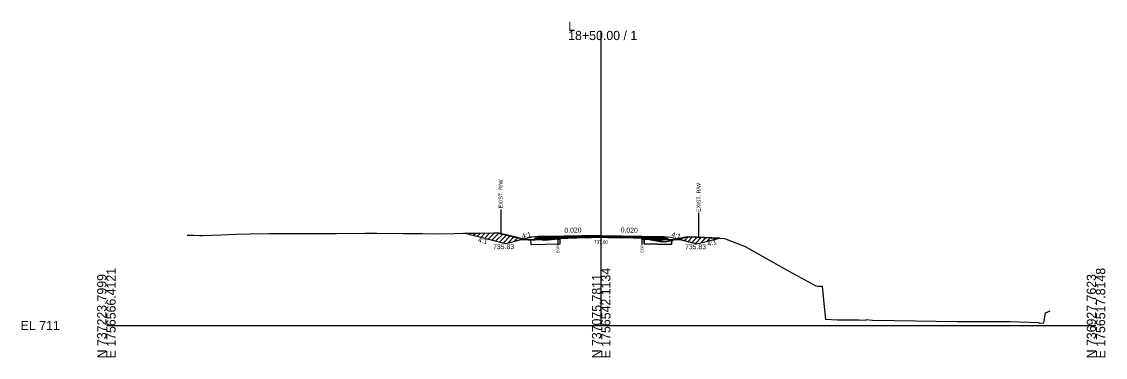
# Model space of a CAD drawing. Extents: x -26 to 4303, y -10 to 9577.
# Drawn here: x -25.7 to 302.8, y 8490.3 to 8592.3 of the extents above; entities that cross this region are included whole.
import ezdxf

# ---------------------------------------------------------------- set-up
doc = ezdxf.new("R2010")
doc.units = 0
for name, color, linetype in [('Exist CMT Pavement', 7, 'Continuous'), ('Old_Level_2', 7, 'Continuous'), ('Pattern 1', 7, 'Continuous'), ('Prop CMT Conc Surface', 7, 'Continuous'), ('Prop CMT Concrete Structures', 7, 'Continuous'), ('Prop CMT Pvmt Course 1', 7, 'Continuous'), ('Prop CMT Pvmt Course 1 CG', 7, 'Continuous'), ('Prop CMT Pvmt Course 1 Wedge', 7, 'Continuous'), ('Prop CMT Pvmt Course 2', 7, 'Continuous'), ('Prop CMT Pvmt Course 2 Wedge', 7, 'Continuous'), ('Prop CMT Pvmt Course 3', 7, 'Continuous'), ('Prop CMT Pvmt Surface', 7, 'Continuous'), ('Prop CMT Pvmt Surface Shoulder', 7, 'Continuous'), ('Prop CMT Pvmt Wedge Surface 1', 7, 'Continuous'), ('Prop CMT Pvmt Wedge Surface 2', 7, 'Continuous'), ('Prop CMT Pvmt Wedge Surface 3', 7, 'Continuous'), ('Prop CMT Shld Paved Course 1', 7, 'Continuous'), ('Prop CMT Shld Paved Course 2', 7, 'Continuous'), ('Prop CMT Shld Paved Course 3', 7, 'Continuous'), ('Prop CMT Slope Grass', 7, 'Continuous'), ('Prop CMT Subgrade Earthwork', 7, 'Continuous'), ('Prop Road Sect_ Recs - UC Shallow (Outline)', 7, 'Continuous'), ('Prop Shade Light', 7, 'Continuous'), ('Prop XS DDE Elevations', 7, 'Continuous'), ('Prop XS Ditch Standard Text', 7, 'Continuous'), ('Prop XS Hydro Elevations', 7, 'Continuous'), ('Prop XS SE Text', 7, 'Continuous'), ('Prop XS Side Slope Text', 7, 'Continuous'), ('Prop XS Wedging', 7, 'Continuous')]:
    doc.layers.add(name, color=color, linetype=linetype)

msp = doc.modelspace()

# ---------------------------------------------------------------- linework, layer by layer
at = {"layer": 'Exist CMT Pavement'}
for points in [[(150, 8527.36), (133, 8527.02)], [(150, 8527.36), (167, 8527.02)]]:
    msp.add_lwpolyline(points, dxfattribs=at)
at = {"layer": 'Old_Level_2'}
for p, q in [((150, 8500), (150, 8589.46)), ((150, 8500), (150, 8589.46)), ((0, 8500), (150, 8500)), ((0, 8500), (150, 8500)), ((150, 8500), (300, 8500)), ((150, 8500), (300, 8500))]:
    msp.add_line(p, q, dxfattribs=at)
at = {"layer": 'Pattern 1'}
for p, q in [((108.95, 8527.85), (109.1, 8528)), ((110.08, 8527.56), (110.54, 8528.02)), ((111.21, 8527.28), (111.98, 8528.05)), ((112.34, 8527), (113.42, 8528.07)), ((113.47, 8526.72), (114.84, 8528.09)), ((114.6, 8526.43), (116.27, 8528.1)), ((115.74, 8526.15), (117.7, 8528.12)), ((116.87, 8525.87), (119.11, 8528.11)), ((118, 8525.58), (120.25, 8527.84)), ((119.13, 8525.3), (121.39, 8527.56)), ((120.26, 8525.02), (122.52, 8527.28)), ((121.66, 8525), (123.66, 8527)), ((123.54, 8525.47), (124.8, 8526.73)), ((125.43, 8525.94), (125.98, 8526.49)), ((137, 8526.24), (137.07, 8526.31)), ((163.72, 8526.22), (163.88, 8526.39)), ((174.1, 8526.06), (174.45, 8526.41)), ((175.23, 8525.78), (176.25, 8526.8)), ((176.36, 8525.49), (177.73, 8526.87)), ((177.49, 8525.21), (179.09, 8526.81)), ((178.62, 8524.93), (180.45, 8526.76)), ((180.26, 8525.15), (181.81, 8526.7)), ((182.14, 8525.62), (183.17, 8526.65)), ((184.03, 8526.09), (184.53, 8526.59))]:
    msp.add_line(p, q, dxfattribs=at)
for points in [[(126.91, 8526.31), (121, 8524.83), (108.4, 8527.98), (112.7, 8528.06), (117.41, 8528.11), (119.05, 8528.13), (122.81, 8527.21), (123.75, 8526.98), (125.16, 8526.65)], [(137.57, 8526.25), (137.57, 8526.4), (136.68, 8526.24)], [(164.87, 8526.2), (163.05, 8526.55), (163.05, 8526.24)], [(173.51, 8526.21), (179, 8524.83), (185.83, 8526.54), (176.75, 8526.91)]]:
    msp.add_lwpolyline(points, close=True, dxfattribs=at)
at = {"layer": 'Prop CMT Conc Surface'}
for points in [[(136.88, 8526.85), (133, 8526.77)], [(133, 8526.77), (133, 8526.57)], [(133, 8526.57), (136.88, 8526.64)], [(136.88, 8526.64), (136.88, 8526.85)], [(162.36, 8526.66), (162.36, 8526.87)], [(162.36, 8526.87), (167, 8526.77)], [(167, 8526.57), (162.36, 8526.66)], [(167, 8526.77), (167, 8526.57)]]:
    msp.add_lwpolyline(points, dxfattribs=at)
at = {"layer": 'Prop CMT Concrete Structures'}
for points in [[(133, 8526.77), (133, 8527.02)], [(136.88, 8526.85), (133, 8526.77)], [(150, 8527.24), (136.88, 8526.98)], [(136.88, 8526.98), (136.88, 8526.85)], [(150, 8527.24), (162.36, 8526.99)], [(162.36, 8526.99), (162.36, 8526.87)], [(162.36, 8526.87), (167, 8526.77)], [(167, 8526.77), (167, 8527.02)]]:
    msp.add_lwpolyline(points, dxfattribs=at)
at = {"layer": 'Prop CMT Pvmt Course 1'}
for points in [[(136.88, 8526.64), (133, 8526.57)], [(133, 8526.57), (133, 8526.23)], [(133, 8526.23), (136.88, 8526.31)], [(136.88, 8526.31), (136.88, 8526.64)], [(162.36, 8526.66), (167, 8526.57)], [(162.36, 8526.33), (162.36, 8526.66)], [(167, 8526.23), (162.36, 8526.33)], [(167, 8526.57), (167, 8526.23)]]:
    msp.add_lwpolyline(points, dxfattribs=at)
at = {"layer": 'Prop CMT Pvmt Course 1 Wedge'}
for points in [[(136.88, 8526.64), (137.09, 8526.65), (137.28, 8526.65), (137.7, 8526.66), (138.28, 8526.67), (138.71, 8526.68), (139.39, 8526.69), (139.9, 8526.7), (141.92, 8526.74), (142.32, 8526.75), (144.46, 8526.8), (145.99, 8526.83), (146.99, 8526.85), (148.34, 8526.87), (149.05, 8526.89), (149.32, 8526.89), (149.45, 8526.9), (149.54, 8526.9), (149.64, 8526.9), (149.81, 8526.9), (150, 8526.91)], [(150, 8526.81), (149.81, 8526.81), (149.64, 8526.82), (149.54, 8526.82), (149.45, 8526.82), (149.32, 8526.81), (149.05, 8526.81), (148.34, 8526.78), (146.99, 8526.75), (145.99, 8526.73), (144.46, 8526.69), (142.32, 8526.62), (141.92, 8526.61), (139.9, 8526.56), (139.39, 8526.54), (138.71, 8526.52), (138.28, 8526.51), (137.7, 8526.48), (137.28, 8526.46), (137.09, 8526.45), (136.88, 8526.41)], [(136.88, 8526.41), (136.88, 8526.64)], [(150, 8526.91), (150, 8526.81)], [(150, 8526.91), (151.5, 8526.88), (152.06, 8526.87), (154.45, 8526.82), (154.59, 8526.81), (155.33, 8526.8), (157.13, 8526.76), (157.48, 8526.76), (159.66, 8526.71), (160.53, 8526.7), (161.12, 8526.68), (161.44, 8526.68), (161.86, 8526.67), (162.03, 8526.67), (162.36, 8526.66)], [(162.36, 8526.55), (162.03, 8526.56), (161.86, 8526.57), (161.44, 8526.58), (161.12, 8526.59), (160.53, 8526.6), (159.66, 8526.62), (157.48, 8526.66), (157.13, 8526.67), (155.33, 8526.7), (154.59, 8526.71), (154.45, 8526.72), (152.06, 8526.75), (151.5, 8526.77), (150, 8526.81)], [(162.36, 8526.66), (162.36, 8526.55)]]:
    msp.add_lwpolyline(points, dxfattribs=at)
at = {"layer": 'Prop CMT Pvmt Course 2'}
for points in [[(133, 8527.02), (131, 8526.98), (130.74, 8526.73)], [(130.74, 8526.73), (133, 8526.77)], [(133, 8526.77), (133, 8527.02)], [(167, 8527.02), (169, 8526.98), (169.26, 8526.73)], [(167, 8526.77), (167, 8527.02)], [(169.26, 8526.73), (167, 8526.77)]]:
    msp.add_lwpolyline(points, dxfattribs=at)
at = {"layer": 'Prop CMT Pvmt Course 2 Wedge'}
for points in [[(131, 8526.98), (129, 8526.82), (121, 8524.82), (108.31, 8528)], [(169, 8526.98), (171, 8526.82), (179, 8524.82), (185.76, 8526.52)]]:
    msp.add_lwpolyline(points, dxfattribs=at)
at = {"layer": 'Prop CMT Pvmt Course 3'}
for points in [[(133, 8526.77), (130.74, 8526.73), (130.53, 8526.52)], [(130.53, 8526.52), (133, 8526.57)], [(133, 8526.57), (133, 8526.77)], [(167, 8526.77), (169.26, 8526.73), (169.47, 8526.52)], [(167, 8526.57), (167, 8526.77)], [(169.47, 8526.52), (167, 8526.57)]]:
    msp.add_lwpolyline(points, dxfattribs=at)
at = {"layer": 'Prop CMT Pvmt Surface'}
for points in [[(150, 8527.11), (133, 8526.77)], [(133, 8526.77), (133, 8527.02)], [(150, 8527.11), (167, 8526.77)], [(167, 8526.77), (167, 8527.02)]]:
    msp.add_lwpolyline(points, dxfattribs=at)
at = {"layer": 'Prop CMT Pvmt Surface Shoulder'}
for points in [[(136.88, 8526.41), (137.09, 8526.45), (137.28, 8526.46), (137.7, 8526.48), (138.28, 8526.51), (138.71, 8526.52), (139.39, 8526.54), (139.9, 8526.56), (141.92, 8526.61), (142.32, 8526.62), (144.46, 8526.69), (145.99, 8526.73), (146.99, 8526.75), (148.34, 8526.78), (149.05, 8526.81), (149.32, 8526.81), (149.45, 8526.82), (149.54, 8526.82), (149.64, 8526.82), (149.81, 8526.81), (150, 8526.81)], [(150, 8526.81), (151.5, 8526.77), (152.06, 8526.75), (154.45, 8526.72), (154.59, 8526.71), (155.33, 8526.7), (157.13, 8526.67), (157.48, 8526.66), (159.66, 8526.62), (160.53, 8526.6), (161.12, 8526.59), (161.44, 8526.58), (161.86, 8526.57), (162.03, 8526.56), (162.36, 8526.55)]]:
    msp.add_lwpolyline(points, dxfattribs=at)
at = {"layer": 'Prop CMT Pvmt Wedge Surface 1'}
for p, q in [((133.02, 8526.11), (125.53, 8525.96)), ((136.88, 8526.19), (133.02, 8526.11)), ((162.36, 8526.2), (166.98, 8526.11)), ((166.98, 8526.11), (174.47, 8525.96))]:
    msp.add_line(p, q, dxfattribs=at)
for points in [[(136.88, 8526.19), (136.88, 8526.41)], [(162.36, 8526.2), (162.36, 8526.55)]]:
    msp.add_lwpolyline(points, dxfattribs=at)
at = {"layer": 'Prop CMT Pvmt Wedge Surface 2'}
for points in [[(136.88, 8526.98), (137.09, 8526.98), (137.28, 8526.99), (137.7, 8526.99), (138.28, 8527.01), (138.71, 8527.01), (139.39, 8527.03), (139.9, 8527.04), (141.92, 8527.08), (142.32, 8527.09), (144.46, 8527.13), (145.99, 8527.16), (146.99, 8527.18), (148.34, 8527.21), (149.05, 8527.22), (149.32, 8527.23), (149.45, 8527.23), (149.54, 8527.23), (149.64, 8527.23), (149.81, 8527.24), (150, 8527.24)], [(150, 8527.11), (149.81, 8527.11), (149.64, 8527.11), (149.54, 8527.11), (149.45, 8527.1), (149.32, 8527.1), (149.05, 8527.1), (148.34, 8527.08), (146.99, 8527.05), (145.99, 8527.03), (144.46, 8527), (142.32, 8526.96), (141.92, 8526.95), (139.9, 8526.91), (139.39, 8526.9), (138.71, 8526.89), (138.28, 8526.88), (137.7, 8526.87), (137.28, 8526.86), (137.09, 8526.86), (136.88, 8526.85)], [(136.88, 8526.85), (136.88, 8526.98)], [(150, 8527.24), (150, 8527.11)], [(150, 8527.24), (151.5, 8527.21), (152.06, 8527.2), (154.45, 8527.15), (154.59, 8527.15), (155.33, 8527.13), (157.13, 8527.1), (157.48, 8527.09), (159.66, 8527.05), (160.53, 8527.03), (161.12, 8527.02), (161.44, 8527.01), (161.86, 8527), (162.03, 8527), (162.36, 8526.99)], [(162.36, 8526.87), (162.03, 8526.87), (161.86, 8526.88), (161.44, 8526.89), (161.12, 8526.89), (160.53, 8526.9), (159.66, 8526.92), (157.48, 8526.96), (157.13, 8526.97), (155.33, 8527.01), (154.59, 8527.02), (154.45, 8527.03), (152.06, 8527.07), (151.5, 8527.08), (150, 8527.11)], [(162.36, 8526.99), (162.36, 8526.87)]]:
    msp.add_lwpolyline(points, dxfattribs=at)
at = {"layer": 'Prop CMT Pvmt Wedge Surface 3'}
for points in [[(136.88, 8526.85), (137.09, 8526.86), (137.28, 8526.86), (137.7, 8526.87), (138.28, 8526.88), (138.71, 8526.89), (139.39, 8526.9), (139.9, 8526.91), (141.92, 8526.95), (142.32, 8526.96), (144.46, 8527), (145.99, 8527.03), (146.99, 8527.05), (148.34, 8527.08), (149.05, 8527.1), (149.32, 8527.1), (149.45, 8527.1), (149.54, 8527.11), (149.64, 8527.11), (149.81, 8527.11), (150, 8527.11)], [(150, 8526.91), (149.81, 8526.9), (149.64, 8526.9), (149.54, 8526.9), (149.45, 8526.9), (149.32, 8526.89), (149.05, 8526.89), (148.34, 8526.87), (146.99, 8526.85), (145.99, 8526.83), (144.46, 8526.8), (142.32, 8526.75), (141.92, 8526.74), (139.9, 8526.7), (139.39, 8526.69), (138.71, 8526.68), (138.28, 8526.67), (137.7, 8526.66), (137.28, 8526.65), (137.09, 8526.65), (136.88, 8526.64)], [(136.88, 8526.64), (136.88, 8526.85)], [(150, 8527.11), (150, 8526.91)], [(150, 8527.11), (151.5, 8527.08), (152.06, 8527.07), (154.45, 8527.03), (154.59, 8527.02), (155.33, 8527.01), (157.13, 8526.97), (157.48, 8526.96), (159.66, 8526.92), (160.53, 8526.9), (161.12, 8526.89), (161.44, 8526.89), (161.86, 8526.88), (162.03, 8526.87), (162.36, 8526.87)], [(162.36, 8526.66), (162.03, 8526.67), (161.86, 8526.67), (161.44, 8526.68), (161.12, 8526.68), (160.53, 8526.7), (159.66, 8526.71), (157.48, 8526.76), (157.13, 8526.76), (155.33, 8526.8), (154.59, 8526.81), (154.45, 8526.82), (152.06, 8526.87), (151.5, 8526.88), (150, 8526.91)], [(162.36, 8526.87), (162.36, 8526.66)]]:
    msp.add_lwpolyline(points, dxfattribs=at)
at = {"layer": 'Prop CMT Shld Paved Course 1'}
for points in [[(133, 8526.57), (133, 8527.02)], [(150, 8526.91), (133, 8526.57)], [(150, 8526.91), (167, 8526.57)], [(167, 8526.57), (167, 8527.02)]]:
    msp.add_lwpolyline(points, dxfattribs=at)
at = {"layer": 'Prop CMT Shld Paved Course 2'}
for points in [[(133, 8527.02), (131, 8526.98)], [(167, 8527.02), (169, 8526.98)]]:
    msp.add_lwpolyline(points, dxfattribs=at)
at = {"layer": 'Prop CMT Shld Paved Course 3'}
for points in [[(150, 8527.36), (133, 8527.02)], [(133, 8527.02), (133, 8526.77)], [(133, 8526.77), (136.88, 8526.85)], [(136.88, 8526.98), (150, 8527.24)], [(136.88, 8526.85), (136.88, 8526.98)], [(150, 8527.36), (167, 8527.02)], [(162.36, 8526.99), (150, 8527.24)], [(162.36, 8526.87), (162.36, 8526.99)], [(167, 8526.77), (162.36, 8526.87)], [(167, 8527.02), (167, 8526.77)]]:
    msp.add_lwpolyline(points, dxfattribs=at)
at = {"layer": 'Prop CMT Slope Grass'}
msp.add_lwpolyline([(24.43, 8527.43), (25.31, 8527.41), (26.52, 8527.41), (28.32, 8527.31), (29.18, 8527.36), (34.8, 8527.55), (39.31, 8527.72), (43.51, 8527.81), (49.45, 8527.93), (57.73, 8527.91), (59.58, 8527.89), (60.92, 8527.93), (69.05, 8527.93), (69.72, 8527.93), (78.33, 8528.01), (79.85, 8528.01), (81.98, 8528.02), (89.99, 8527.96), (95.74, 8527.88), (100.12, 8527.82), (110.86, 8528.05), (118.36, 8528.13), (124.28, 8526.69), (128.62, 8525.85), (131.3, 8526.1), (132.85, 8525.92), (136, 8526.24), (137.09, 8526.44), (137.7, 8526.48), (138.28, 8526.51), (138.71, 8526.51), (139.39, 8526.54), (139.9, 8526.55), (141.92, 8526.61), (143.81, 8526.67), (144.46, 8526.68), (145.99, 8526.72), (146.99, 8526.74), (148.34, 8526.78), (149.64, 8526.82), (150, 8526.8), (151.5, 8526.76), (152.06, 8526.74), (154.59, 8526.71), (155.33, 8526.7), (157.13, 8526.66), (157.48, 8526.66), (159.66, 8526.61), (160.53, 8526.6), (161.12, 8526.58), (161.44, 8526.57), (161.86, 8526.56), (162.37, 8526.55), (167.75, 8525.52), (168.74, 8525.37), (170.22, 8525.64), (176.06, 8526.91), (185.75, 8526.52), (187.42, 8526.38), (187.86, 8526.23), (193.63, 8523.99), (206.15, 8516.9), (215.06, 8511.99), (215.66, 8511.93), (217.01, 8511.89), (217.44, 8507.63), (218.04, 8501.88), (221.57, 8501.75), (222.92, 8501.72), (228.22, 8501.75), (230.23, 8501.61), (230.34, 8501.76), (232.26, 8501.57), (238.97, 8501.48), (257.93, 8501.18), (273.98, 8501.2), (282.62, 8500.94), (282.8, 8500.72), (284.18, 8500.83), (284.66, 8503.85), (286.13, 8504.42)], dxfattribs=at)
at = {"layer": 'Prop CMT Subgrade Earthwork'}
for points in [[(133, 8526.57), (130.53, 8526.52), (130.03, 8526.51), (129.69, 8526.17)], [(129.69, 8526.17), (133, 8526.23)], [(133, 8526.23), (133, 8526.57)], [(167, 8526.57), (169.47, 8526.52), (169.97, 8526.51), (170.31, 8526.17)], [(167, 8526.23), (167, 8526.57)], [(170.31, 8526.17), (167, 8526.23)]]:
    msp.add_lwpolyline(points, dxfattribs=at)
at = {"layer": 'Prop Road Sect_ Recs - UC Shallow (Outline)'}
for points in [[(128.64, 8524.57), (137.57, 8524.75), (137.57, 8526.25), (136.59, 8526.23), (134.59, 8526.03), (133.54, 8525.92), (131.98, 8526.1), (131.61, 8526.06), (130.56, 8525.97), (129.31, 8525.85), (128.61, 8525.99)], [(171.36, 8524.57), (163.05, 8524.74), (163.05, 8526.24), (164.87, 8526.2), (169.43, 8525.37), (171.39, 8525.75)]]:
    msp.add_lwpolyline(points, close=True, dxfattribs=at)
at = {"layer": 'Prop Shade Light'}
for points in [[(128.64, 8524.57), (137.57, 8524.75), (137.57, 8526.25), (136.59, 8526.23), (134.59, 8526.03), (133.54, 8525.92), (131.98, 8526.1), (131.61, 8526.06), (130.56, 8525.97), (129.31, 8525.85), (128.61, 8525.99), (128.64, 8524.57)], [(171.39, 8525.75), (169.43, 8525.37), (164.87, 8526.2), (163.05, 8526.24), (163.05, 8524.74), (171.36, 8524.57), (171.39, 8525.75)]]:
    msp.add_lwpolyline(points, dxfattribs=at)
at = {"layer": 'Prop XS DDE Elevations'}
for points in [[(118.36, 8528.13), (124.28, 8526.69), (126.63, 8526.23), (125.53, 8525.96), (121, 8524.82), (108.31, 8528), (110.86, 8528.05)], [(127.83, 8526), (125.53, 8525.96), (126.63, 8526.23)], [(130.95, 8526.07), (127.83, 8526), (128.62, 8525.85)], [(130.95, 8526.07), (131.3, 8526.1), (131.49, 8526.08)], [(131.49, 8526.08), (132.85, 8525.92), (135.09, 8526.15), (133.02, 8526.11)], [(136, 8526.24), (136.88, 8526.41), (136.88, 8526.19), (135.09, 8526.15)], [(137.09, 8526.45), (137.28, 8526.46), (137.7, 8526.48)], [(141.92, 8526.61), (142.32, 8526.62), (142.55, 8526.63)], [(142.55, 8526.63), (143.81, 8526.67), (144.46, 8526.69)], [(149.45, 8526.82), (149.51, 8526.82), (148.34, 8526.78), (149.05, 8526.81), (149.32, 8526.81)], [(149.54, 8526.82), (149.64, 8526.82), (149.51, 8526.82)], [(149.64, 8526.82), (149.81, 8526.81), (150, 8526.81)], [(161.86, 8526.57), (162.03, 8526.56), (162.36, 8526.55)], [(162.36, 8526.2), (162.36, 8526.55), (164.42, 8526.16)], [(168.74, 8525.37), (170.22, 8525.64), (171.91, 8526.01), (166.98, 8526.11), (164.42, 8526.16), (167.75, 8525.52)], [(171.91, 8526.01), (173.17, 8526.28), (174.47, 8525.96)], [(173.17, 8526.28), (174.47, 8525.96), (179, 8524.82), (185.76, 8526.52), (176.06, 8526.91)]]:
    msp.add_lwpolyline(points, close=True, dxfattribs=at)
at = {"layer": 'Prop XS Ditch Standard Text'}
for p, q in [((119.54, 8535.25), (119.54, 8527.84)), ((179.54, 8534.17), (179.54, 8526.77)), ((136.88, 8526.4), (136.88, 8524.35)), ((162.36, 8526.55), (162.36, 8524.5))]:
    msp.add_line(p, q, dxfattribs=at)
at = {"layer": 'Prop XS Wedging'}
for p, q in [((150, 8527.24), (136.88, 8526.98)), ((136.88, 8526.85), (150, 8527.11)), ((136.88, 8526.85), (150, 8527.11)), ((136.88, 8526.98), (136.88, 8526.85)), ((136.88, 8526.85), (136.88, 8526.64)), ((136.88, 8526.64), (136.88, 8526.41)), ((136.88, 8526.41), (136.88, 8526.4)), ((162.36, 8526.99), (150, 8527.24)), ((162.36, 8526.87), (150, 8527.11)), ((150, 8527.11), (150, 8527.11)), ((150, 8527.11), (150, 8527.11)), ((150, 8527.11), (162.36, 8526.87)), ((162.36, 8526.87), (162.36, 8526.99)), ((162.36, 8526.66), (162.36, 8526.87)), ((162.36, 8526.55), (162.36, 8526.66)), ((162.36, 8526.55), (162.36, 8526.55))]:
    msp.add_line(p, q, dxfattribs=at)
for points in [[(150, 8527.11), (150, 8527.11), (136.88, 8526.85)], [(136.88, 8526.4), (137.09, 8526.44), (137.7, 8526.48), (138.28, 8526.51), (138.71, 8526.51), (139.39, 8526.54), (139.9, 8526.55), (141.92, 8526.61), (143.81, 8526.67), (144.46, 8526.68), (145.99, 8526.72), (146.99, 8526.74), (148.34, 8526.78), (149.64, 8526.82), (150, 8526.8), (151.5, 8526.76), (152.06, 8526.74), (154.59, 8526.71), (155.33, 8526.7), (157.13, 8526.66), (157.48, 8526.66), (159.66, 8526.61), (160.53, 8526.6), (161.12, 8526.58), (161.44, 8526.57), (161.86, 8526.56), (162.36, 8526.55)], [(136.88, 8526.41), (136.88, 8526.41)], [(150, 8527.11), (150, 8527.11)], [(150, 8527.11), (150, 8527.11)], [(162.36, 8526.87), (150, 8527.11), (150, 8527.11)], [(162.36, 8526.55), (162.36, 8526.55)]]:
    msp.add_lwpolyline(points, dxfattribs=at)

# ---------------------------------------------------------------- texts
at = {"layer": 'Old_Level_2'}
for s, p in [('L', (140, 8589.46)), ('L', (140, 8589.46)), ('18+50.00 / 1', (140, 8586.66)), ('18+50.00 / 1', (140, 8586.66)), ('EL 711', (-26, 8498.6)), ('EL 711', (-26, 8498.6))]:
    msp.add_text(s, height=2.8, dxfattribs=at).set_placement(p)
for s, p in [('E 1756566.4121', (2.8, 8490)), ('E 1756566.4121', (2.8, 8490)), ('E 1756542.1134', (152.8, 8490)), ('E 1756542.1134', (152.8, 8490)), ('E 1756517.8148', (302.8, 8490)), ('E 1756517.8148', (302.8, 8490)), ('N 737223.7999', (0, 8490)), ('N 737223.7999', (0, 8490)), ('N 737075.7811', (150, 8490)), ('N 737075.7811', (150, 8490)), ('N 736927.7623', (300, 8490)), ('N 736927.7623', (300, 8490))]:
    msp.add_text(s, height=2.8, rotation=90, dxfattribs=at).set_placement(p)
at = {"layer": 'Prop CMT Pvmt Course 1 CG'}
msp.add_text('737.80', height=1, dxfattribs=at).set_placement((147.85, 8524.8))
at = {"layer": 'Prop XS Ditch Standard Text'}
for s, height, p in [('EXIST. R/W', 1.181, (120.13, 8535.55)), ('EXIST. R/W', 1.181, (180.13, 8534.47)), ('EOP', 0.787, (137.27, 8521.96)), ('EOP', 0.787, (162.76, 8522.1))]:
    msp.add_text(s, height=height, rotation=90, dxfattribs=at).set_placement(p)
at = {"layer": 'Prop XS Hydro Elevations'}
for p in [(117.24, 8523.17), (175.43, 8523.15)]:
    msp.add_text('735.83', height=1.5, dxfattribs=at).set_placement(p)
at = {"layer": 'Prop XS SE Text'}
for rotation, p in [(1.1458, (138.86, 8528.14)), (358.8542, (155.9, 8528.25))]:
    msp.add_text('0.020', height=1.5, rotation=rotation, dxfattribs=at).set_placement(p)
at = {"layer": 'Prop XS Side Slope Text'}
for rotation, p in [(345.9638, (112.51, 8525.36)), (14.0362, (126.11, 8526.3)), (345.9638, (171.16, 8526.97)), (14.0362, (182.35, 8524.03))]:
    msp.add_text('4:1', height=1.5, rotation=rotation, dxfattribs=at).set_placement(p)

doc.saveas('drawing.dxf')
